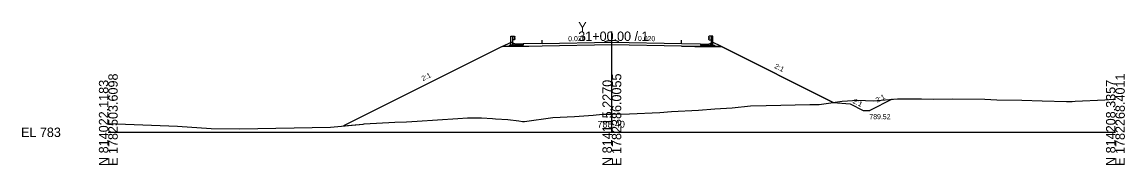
# Model space of a CAD drawing. Extents: x -12583 to 5303, y -44 to 25667.
# Drawn here: x 1974.3 to 2302.8, y 1490.3 to 1532.8 of the extents above; entities that cross this region are included whole.
import ezdxf

# ---------------------------------------------------------------- set-up
doc = ezdxf.new("R2010")
doc.units = 0
for name, color, linetype in [('Exist Cross Section Cell', 7, 'Continuous'), ('Exist XS Center Line Elevation Label', 7, 'Continuous'), ('Exist XS Ground Line', 7, 'Continuous'), ('Prop Conc 5in Monolithic Surface Mount Island', 7, 'Continuous'), ('Prop XS DDE', 7, 'Continuous'), ('Prop XS Ditch Standard Text', 7, 'Continuous'), ('Prop XS Dump Level', 7, 'Continuous'), ('Prop XS Earthwork Shape', 7, 'Continuous'), ('Prop XS EOT Tick Mark', 7, 'Continuous'), ('Prop XS Finish Grade', 7, 'Continuous'), ('Prop XS Finish Grade CurbGutter', 7, 'Continuous'), ('Prop XS Finish Grade Earthwork', 7, 'Continuous'), ('Prop XS Finish Grade Paved Shoulder', 7, 'Continuous'), ('Prop XS Finish Grade Pavement', 7, 'Continuous'), ('Prop XS Guardrail', 7, 'Continuous'), ('Prop XS Pvmt Edge Slope', 7, 'Continuous'), ('Prop XS SE Text', 7, 'Continuous'), ('Prop XS Side Slope Text', 7, 'Continuous'), ('Prop XS Subgrade CurbGutter', 7, 'Continuous'), ('Prop XS Subgrade Earthwork', 7, 'Continuous')]:
    doc.layers.add(name, color=color, linetype=linetype)

msp = doc.modelspace()

# ---------------------------------------------------------------- linework, layer by layer
at = {"layer": 'Exist Cross Section Cell'}
for p, q in [((2150, 1500), (2150, 1529.97)), ((2000, 1500), (2150, 1500)), ((2150, 1500), (2300, 1500))]:
    msp.add_line(p, q, dxfattribs=at)
at = {"layer": 'Exist XS Ground Line'}
for p, q in [((2191.31, 1507.91), (2195.92, 1508.01)), ((2195.92, 1508.01), (2209.01, 1508.24)), ((2209.01, 1508.24), (2211.79, 1508.31)), ((2211.79, 1508.31), (2218.57, 1509.22)), ((2218.57, 1509.22), (2223.29, 1509.54)), ((2223.29, 1509.54), (2227.87, 1509.37)), ((2227.87, 1509.37), (2235.13, 1509.99)), ((2235.13, 1509.99), (2242.28, 1509.98)), ((2242.28, 1509.98), (2245.94, 1509.88)), ((2245.94, 1509.88), (2251.38, 1509.93)), ((2251.38, 1509.93), (2261.09, 1509.81)), ((2261.09, 1509.81), (2264.64, 1509.67)), ((2264.64, 1509.67), (2272.12, 1509.53)), ((2272.12, 1509.53), (2278.2, 1509.33)), ((2278.2, 1509.33), (2285.45, 1509.19)), ((2285.45, 1509.19), (2287.12, 1509.21)), ((2287.12, 1509.21), (2288.06, 1509.24)), ((2288.06, 1509.24), (2296.82, 1509.68)), ((2296.82, 1509.68), (2299.29, 1509.82)), ((2299.29, 1509.82), (2300, 1509.88)), ((2138.84, 1504.66), (2144.47, 1505.13)), ((2144.47, 1505.13), (2147.22, 1505.37)), ((2147.22, 1505.37), (2150, 1505.4)), ((2150, 1505.4), (2155.28, 1505.47)), ((2155.28, 1505.47), (2164.3, 1505.89)), ((2164.3, 1505.89), (2167.76, 1506.21)), ((2167.76, 1506.21), (2175.77, 1506.59)), ((2175.77, 1506.59), (2180.66, 1506.95)), ((2180.66, 1506.95), (2185.81, 1507.25)), ((2185.81, 1507.25), (2191.31, 1507.91)), ((2000, 1502.66), (2020.6, 1501.83)), ((2020.6, 1501.83), (2030.65, 1501.12)), ((2039.11, 1501.03), (2066.21, 1501.56)), ((2066.21, 1501.56), (2075.96, 1502.38)), ((2075.96, 1502.38), (2076.21, 1502.54)), ((2076.21, 1502.54), (2085.38, 1503.04)), ((2085.38, 1503.04), (2088.85, 1503.12)), ((2088.85, 1503.12), (2092, 1503.28)), ((2092, 1503.28), (2104.09, 1504.14)), ((2104.09, 1504.14), (2106.99, 1504.32)), ((2106.99, 1504.32), (2111.2, 1504.34)), ((2111.2, 1504.34), (2114.45, 1504.15)), ((2114.45, 1504.15), (2115.32, 1504.05)), ((2115.32, 1504.05), (2119, 1503.85)), ((2119, 1503.85), (2122.27, 1503.4)), ((2122.27, 1503.4), (2123.41, 1503.21)), ((2123.41, 1503.21), (2123.94, 1503.21)), ((2123.94, 1503.21), (2132.37, 1504.45)), ((2132.37, 1504.45), (2138.84, 1504.66)), ((2030.65, 1501.12), (2039.11, 1501.03))]:
    msp.add_line(p, q, dxfattribs=at)
at = {"layer": 'Prop Conc 5in Monolithic Surface Mount Island'}
for p, q in [((2148, 1526.96), (2148.74, 1527.22)), ((2148, 1526.79), (2148, 1526.96)), ((2148.74, 1527.22), (2150, 1527.27)), ((2151.26, 1527.22), (2150, 1527.27)), ((2152, 1526.96), (2151.26, 1527.22)), ((2152, 1526.79), (2152, 1526.96))]:
    msp.add_line(p, q, dxfattribs=at)
at = {"layer": 'Prop XS DDE'}
for p, q in [((2215.96, 1508.87), (2220.96, 1508.45)), ((2220.96, 1508.45), (2224.83, 1506.52)), ((2233.49, 1509.85), (2226.83, 1506.52)), ((2224.83, 1506.52), (2226.83, 1506.52))]:
    msp.add_line(p, q, dxfattribs=at)
at = {"layer": 'Prop XS Dump Level'}
for p, q in [((2129.25, 1526.42), (2150, 1526.83)), ((2150, 1526.83), (2170.75, 1526.42))]:
    msp.add_line(p, q, dxfattribs=at)
at = {"layer": 'Prop XS Earthwork Shape'}
msp.add_lwpolyline([(2185.81, 1507.25), (2191.31, 1507.91), (2195.92, 1508.01), (2209.01, 1508.24), (2211.79, 1508.31), (2215.96, 1508.87), (2182.68, 1525.51), (2180.81, 1525.51), (2176.42, 1525.51), (2174.75, 1525.55), (2170.75, 1525.63), (2150, 1526.04), (2129.25, 1525.63), (2125.25, 1525.55), (2123.58, 1525.51), (2119.19, 1525.51), (2117.32, 1525.51), (2070.07, 1501.88), (2075.96, 1502.38), (2076.21, 1502.54), (2085.38, 1503.04), (2088.85, 1503.12), (2092, 1503.28), (2104.09, 1504.14), (2106.99, 1504.32), (2111.2, 1504.34), (2114.45, 1504.15), (2115.32, 1504.05), (2119, 1503.85), (2122.27, 1503.4), (2123.41, 1503.21), (2123.94, 1503.21), (2132.37, 1504.45), (2138.84, 1504.66), (2144.47, 1505.13), (2147.22, 1505.37), (2150, 1505.4), (2155.28, 1505.47), (2164.3, 1505.89), (2167.76, 1506.21), (2175.77, 1506.59), (2180.66, 1506.95)], close=True, dxfattribs=at)
at = {"layer": 'Prop XS EOT Tick Mark'}
for p, q in [((2129.25, 1526.42), (2129.25, 1527.42)), ((2170.75, 1526.42), (2170.75, 1527.42))]:
    msp.add_line(p, q, dxfattribs=at)
at = {"layer": 'Prop XS Finish Grade'}
for p, q in [((2117.32, 1525.51), (2119.98, 1526.84)), ((2120.56, 1526.55), (2119.98, 1526.84)), ((2179.44, 1526.55), (2180.02, 1526.84)), ((2182.68, 1525.51), (2180.02, 1526.84))]:
    msp.add_line(p, q, dxfattribs=at)
at = {"layer": 'Prop XS Finish Grade CurbGutter'}
for p, q in [((2121.25, 1526.21), (2120.56, 1526.55)), ((2123.58, 1526.3), (2121.25, 1526.21)), ((2176.42, 1526.3), (2178.75, 1526.21)), ((2178.75, 1526.21), (2179.44, 1526.55))]:
    msp.add_line(p, q, dxfattribs=at)
at = {"layer": 'Prop XS Finish Grade Earthwork'}
for p, q in [((2117.32, 1525.51), (2070.07, 1501.88)), ((2182.68, 1525.51), (2215.96, 1508.87))]:
    msp.add_line(p, q, dxfattribs=at)
at = {"layer": 'Prop XS Finish Grade Paved Shoulder'}
for p, q in [((2129.25, 1526.42), (2123.58, 1526.3)), ((2170.75, 1526.42), (2176.42, 1526.3))]:
    msp.add_line(p, q, dxfattribs=at)
at = {"layer": 'Prop XS Finish Grade Pavement'}
for p, q in [((2129.25, 1526.42), (2150, 1526.83)), ((2150, 1526.83), (2170.75, 1526.42))]:
    msp.add_line(p, q, dxfattribs=at)
at = {"layer": 'Prop XS Guardrail'}
for p, q in [((2119.93, 1528.6), (2120.43, 1528.6)), ((2119.93, 1526.1), (2119.93, 1528.6)), ((2120.43, 1528.6), (2120.93, 1528.6)), ((2120.43, 1528.6), (2120.43, 1526.1)), ((2120.93, 1528.6), (2121.22, 1528.4)), ((2121.22, 1528.28), (2120.93, 1528.08)), ((2120.93, 1528.08), (2120.93, 1527.99)), ((2120.93, 1527.99), (2121.22, 1527.79)), ((2121.22, 1528.4), (2121.25, 1528.34)), ((2121.25, 1528.34), (2121.22, 1528.28)), ((2121.22, 1527.79), (2121.25, 1527.73)), ((2121.25, 1527.73), (2121.22, 1527.67)), ((2178.78, 1528.4), (2178.75, 1528.34)), ((2178.75, 1528.34), (2178.78, 1528.28)), ((2178.78, 1527.79), (2178.75, 1527.73)), ((2178.75, 1527.73), (2178.78, 1527.67)), ((2179.07, 1528.6), (2178.78, 1528.4)), ((2178.78, 1528.28), (2179.07, 1528.08)), ((2179.07, 1527.99), (2178.78, 1527.79)), ((2179.57, 1528.6), (2179.07, 1528.6)), ((2179.07, 1528.08), (2179.07, 1527.99)), ((2180.07, 1528.6), (2179.57, 1528.6)), ((2179.57, 1528.6), (2179.57, 1526.1)), ((2180.07, 1526.1), (2180.07, 1528.6)), ((2120.93, 1527.47), (2120.43, 1527.47)), ((2121.22, 1527.67), (2120.93, 1527.47)), ((2178.78, 1527.67), (2179.07, 1527.47)), ((2179.07, 1527.47), (2179.57, 1527.47))]:
    msp.add_line(p, q, dxfattribs=at)
at = {"layer": 'Prop XS Pvmt Edge Slope'}
for p, q in [((2119.56, 1525.88), (2119.19, 1525.51)), ((2120.56, 1525.88), (2119.56, 1525.88)), ((2179.44, 1525.88), (2180.44, 1525.88)), ((2180.44, 1525.88), (2180.81, 1525.51))]:
    msp.add_line(p, q, dxfattribs=at)
at = {"layer": 'Prop XS Subgrade CurbGutter'}
for p, q in [((2120.56, 1525.88), (2120.56, 1526.55)), ((2123.58, 1525.88), (2120.56, 1525.88)), ((2123.58, 1526.3), (2123.58, 1525.88)), ((2176.42, 1526.3), (2176.42, 1525.88)), ((2176.42, 1525.88), (2179.44, 1525.88)), ((2179.44, 1525.88), (2179.44, 1526.55))]:
    msp.add_line(p, q, dxfattribs=at)
at = {"layer": 'Prop XS Subgrade Earthwork'}
for p, q in [((2119.19, 1525.51), (2117.32, 1525.51)), ((2123.58, 1525.51), (2119.19, 1525.51)), ((2125.25, 1525.55), (2123.58, 1525.51)), ((2129.25, 1525.63), (2125.25, 1525.55)), ((2150, 1526.04), (2129.25, 1525.63)), ((2170.75, 1525.63), (2150, 1526.04)), ((2170.75, 1525.63), (2174.75, 1525.55)), ((2174.75, 1525.55), (2176.42, 1525.51)), ((2176.42, 1525.51), (2176.42, 1525.51)), ((2176.42, 1525.51), (2180.81, 1525.51)), ((2180.81, 1525.51), (2182.68, 1525.51))]:
    msp.add_line(p, q, dxfattribs=at)

# ---------------------------------------------------------------- texts
at = {"layer": 'Exist Cross Section Cell'}
for s, p in [('Y', (2140, 1529.97)), ('31+00.00 / 1', (2140, 1527.17)), ('EL 783', (1974, 1498.6))]:
    msp.add_text(s, height=2.8, dxfattribs=at).set_placement(p)
for s, p in [('N 814022.1183', (2000, 1490)), ('E 1782503.6098', (2002.8, 1490)), ('N 814115.2270', (2150, 1490)), ('E 1782386.0055', (2152.8, 1490)), ('N 814208.3357', (2300, 1490)), ('E 1782268.4011', (2302.8, 1490))]:
    msp.add_text(s, height=2.8, rotation=90, dxfattribs=at).set_placement(p)
at = {"layer": 'Exist XS Center Line Elevation Label'}
msp.add_text('788.40', height=2, dxfattribs=at).set_placement((2145.71, 1501.4))
at = {"layer": 'Prop XS Ditch Standard Text'}
msp.add_text('789.52', height=1.5, dxfattribs=at).set_placement((2226.69, 1503.9))
at = {"layer": 'Prop XS Dump Level'}
msp.add_text('Case2', height=0.04, dxfattribs=at).set_placement((2176.42, 1526.26))
at = {"layer": 'Prop XS SE Text'}
for rotation, p in [(1.1458, (2137, 1527.07)), (358.8542, (2157.75, 1527.18))]:
    msp.add_text('0.020', height=1.5, rotation=rotation, dxfattribs=at).set_placement(p)
at = {"layer": 'Prop XS Side Slope Text'}
for rotation, p in [(333.4349, (2198.28, 1519.19)), (26.5651, (2093.73, 1515.19)), (333.4349, (2221.61, 1508.79)), (26.5651, (2229, 1508.78))]:
    msp.add_text('2:1', height=1.5, rotation=rotation, dxfattribs=at).set_placement(p)

doc.saveas('drawing.dxf')
